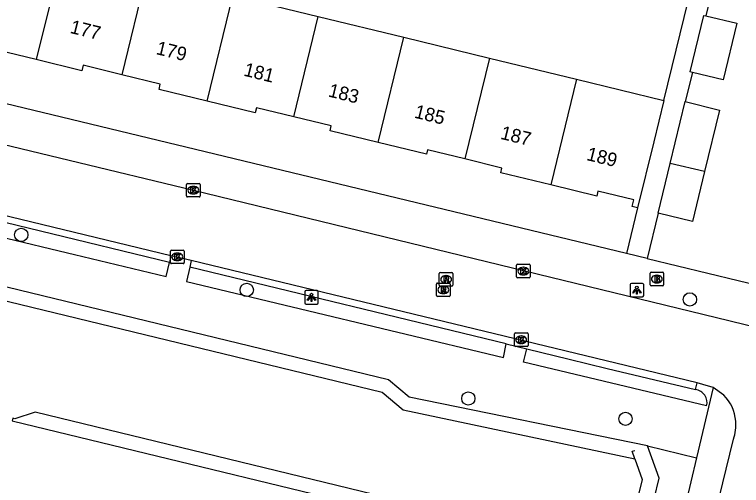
# Model space of a CAD drawing. Extents: x 162812 to 163818, y 381639 to 382470.
# Drawn here: x 163708.3 to 163761.7, y 382211.4 to 382246.1 of the extents above; entities that cross this region are included whole.
import ezdxf

# ---------------------------------------------------------------- set-up
doc = ezdxf.new("R2010")
doc.units = 0
for name, color, linetype in [('IMGEO_Boom', 7, 'Continuous'), ('IMGEO_Brandkraan', 7, 'Continuous'), ('IMGEO_Groenvoorziening', 7, 'Continuous'), ('IMGEO_Haag', 7, 'Continuous'), ('IMGEO_Kolk', 7, 'Continuous'), ('IMGEO_Lichtpunt', 7, 'Continuous'), ('IMGEO_Muur', 7, 'Continuous'), ('IMGEO_Pand', 7, 'Continuous'), ('IMGEO_Pand_nummerreeks', 7, 'Continuous'), ('IMGEO_Rijbaan_lokaal_open', 7, 'Continuous'), ('IMGEO_Rioolput', 7, 'Continuous'), ('IMGEO_Voetpad_open', 7, 'Continuous'), ('IMGEO_Waterloop', 7, 'Continuous')]:
    doc.layers.add(name, color=color, linetype=linetype)

msp = doc.modelspace()

# ---------------------------------------------------------------- linework, layer by layer
at = {"layer": 'IMGEO_Boom'}
for centre in [(163708.758, 382229.879), (163725.337, 382225.828), (163757.935, 382225.13), (163741.638, 382217.843), (163753.197, 382216.344)]:
    msp.add_circle(centre, 0.489, dxfattribs=at)
at = {"layer": 'IMGEO_Brandkraan'}
for p, q in [((163755.004, 382226.205), (163755.004, 382227.057)), ((163755.079, 382227.131), (163755.931, 382227.131)), ((163756.005, 382227.057), (163756.005, 382226.205)), ((163755.492, 382226.911), (163755.517, 382226.911)), ((163755.931, 382226.131), (163755.079, 382226.131)), ((163755.515, 382226.351), (163755.49, 382226.351))]:
    msp.add_line(p, q, dxfattribs=at)
for points in [[(163755.004, 382226.205), (163755.004, 382227.057)], [(163755.079, 382227.131), (163755.931, 382227.131)], [(163756.005, 382227.057), (163756.005, 382226.205)], [(163755.352, 382226.831), (163755.352, 382226.431), (163755.565, 382226.431)], [(163755.583, 382226.831), (163755.352, 382226.831)], [(163755.531, 382226.75), (163755.477, 382226.75), (163755.477, 382226.674)], [(163755.477, 382226.674), (163755.53, 382226.674)], [(163755.539, 382226.598), (163755.477, 382226.598), (163755.477, 382226.517)], [(163755.477, 382226.517), (163755.539, 382226.517)], [(163755.931, 382226.131), (163755.079, 382226.131)]]:
    msp.add_lwpolyline(points, dxfattribs=at)
for centre, radius, start, end in [((163755.081, 382227.055), 0.0765, 91.552, 178.448), ((163755.081, 382227.055), 0.0765, 91.552, 178.448), ((163755.929, 382227.055), 0.0765, 1.552, 88.448), ((163755.929, 382227.055), 0.0765, 1.552, 88.448), ((163755.532, 382226.712), 0.0379, 267.8285, 90.9355), ((163755.54, 382226.557), 0.0404, 269.8759, 90.5077), ((163755.587, 382226.686), 0.145, 59.4692, 91.5367), ((163755.612, 382226.733), 0.0922, 285.5137, 58.1501), ((163755.617, 382226.541), 0.105, 301.3115, 78.989), ((163755.081, 382226.207), 0.0765, 181.552, 268.448), ((163755.081, 382226.207), 0.0765, 181.552, 268.448), ((163755.571, 382226.682), 0.251, 268.6676, 293.5347), ((163755.929, 382226.207), 0.0765, 271.552, 358.448), ((163755.929, 382226.207), 0.0765, 271.552, 358.448)]:
    msp.add_arc(centre, radius, start, end, dxfattribs=at)
for centre, major_axis, ratio, start_param, end_param in [((163755.491, 382226.631), (-0.387, 0.002), 0.722429, 4.712389, 7.853982), ((163755.516, 382226.631), (-0.39, 0.002), 0.717154, 1.570796, 4.712389)]:
    msp.add_ellipse(centre, major_axis=major_axis, ratio=ratio, start_param=start_param, end_param=end_param, dxfattribs=at)
at = {"layer": 'IMGEO_Groenvoorziening'}
for points in [[(163754.822, 382214.356), (163737.29, 382217.945), (163735.758, 382219.218), (163605.062, 382250.972), (163534.615, 382268.088)], [(163700.653, 382232.465), (163700.386, 382231.381), (163719.426, 382226.816), (163719.666, 382227.857)], [(163721.153, 382227.497), (163720.908, 382226.461), (163744.23, 382220.869), (163744.433, 382221.855)], [(163759.164, 382217.289), (163754.838, 382218.326), (163745.687, 382220.52), (163745.938, 382221.49)], [(163708.092, 382216.197), (163741.654, 382208.042), (163744.834, 382208.206), (163752.797, 382205.704), (163754.54, 382207.374), (163754.831, 382208.556), (163755.3, 382210.464), (163755.671, 382211.974), (163754.822, 382214.356)], [(163754.822, 382214.356), (163758.424, 382213.479)]]:
    msp.add_lwpolyline(points, dxfattribs=at)
msp.add_arc((163758.229, 382217.534), 0.967, 345.3226, 83.1478, dxfattribs=at)
at = {"layer": 'IMGEO_Haag'}
for points in [[(163719.666, 382227.857), (163700.653, 382232.465)], [(163719.762, 382228.351), (163719.666, 382227.857)], [(163721.246, 382227.992), (163721.153, 382227.497)], [(163744.433, 382221.855), (163721.153, 382227.497)], [(163744.433, 382221.855), (163745.938, 382221.49)], [(163745.938, 382221.49), (163749.059, 382220.734), (163751.848, 382220.058), (163758.344, 382218.494)], [(163758.344, 382218.494), (163758.46, 382218.986)]]:
    msp.add_lwpolyline(points, dxfattribs=at)
at = {"layer": 'IMGEO_Kolk'}
for p, q in [((163720.913, 382232.743), (163720.913, 382233.595)), ((163720.988, 382233.669), (163721.84, 382233.669)), ((163721.914, 382233.595), (163721.914, 382232.743)), ((163721.401, 382233.449), (163721.426, 382233.449)), ((163721.84, 382232.669), (163720.988, 382232.669)), ((163721.424, 382232.889), (163721.399, 382232.889)), ((163719.731, 382227.839), (163719.731, 382228.691)), ((163719.806, 382228.765), (163720.658, 382228.765)), ((163720.732, 382228.691), (163720.732, 382227.839)), ((163720.219, 382228.545), (163720.244, 382228.545)), ((163720.658, 382227.765), (163719.806, 382227.765)), ((163720.242, 382227.985), (163720.217, 382227.985)), ((163745.185, 382226.789), (163745.185, 382227.641)), ((163745.26, 382227.715), (163746.112, 382227.715)), ((163746.186, 382227.641), (163746.186, 382226.789)), ((163745.673, 382227.495), (163745.698, 382227.495)), ((163746.112, 382226.715), (163745.26, 382226.715)), ((163745.696, 382226.935), (163745.671, 382226.935)), ((163745.027, 382221.735), (163745.027, 382222.587)), ((163745.102, 382222.661), (163745.954, 382222.661)), ((163745.515, 382222.441), (163745.54, 382222.441)), ((163746.028, 382222.587), (163746.028, 382221.735)), ((163745.538, 382221.881), (163745.513, 382221.881)), ((163745.954, 382221.661), (163745.102, 382221.661))]:
    msp.add_line(p, q, dxfattribs=at)
for points in [[(163720.913, 382232.743), (163720.913, 382233.595)], [(163720.988, 382233.669), (163721.84, 382233.669)], [(163721.914, 382233.595), (163721.914, 382232.743)], [(163721.234, 382233.369), (163721.357, 382233.369), (163721.357, 382233.218), (163721.487, 382233.369), (163721.651, 382233.369), (163721.505, 382233.218), (163721.658, 382232.969), (163721.506, 382232.969), (163721.421, 382233.133), (163721.357, 382233.066), (163721.357, 382232.969), (163721.234, 382232.969), (163721.234, 382233.369)], [(163721.84, 382232.669), (163720.988, 382232.669)], [(163719.731, 382227.839), (163719.731, 382228.691)], [(163719.806, 382228.765), (163720.658, 382228.765)], [(163720.732, 382228.691), (163720.732, 382227.839)], [(163720.052, 382228.465), (163720.175, 382228.465), (163720.175, 382228.314), (163720.305, 382228.465), (163720.469, 382228.465), (163720.323, 382228.314), (163720.476, 382228.065), (163720.324, 382228.065), (163720.239, 382228.229), (163720.175, 382228.162), (163720.175, 382228.065), (163720.052, 382228.065), (163720.052, 382228.465)], [(163720.658, 382227.765), (163719.806, 382227.765)], [(163745.185, 382226.789), (163745.185, 382227.641)], [(163745.26, 382227.715), (163746.112, 382227.715)], [(163746.186, 382227.641), (163746.186, 382226.789)], [(163745.506, 382227.415), (163745.629, 382227.415), (163745.629, 382227.264), (163745.759, 382227.415), (163745.923, 382227.415), (163745.777, 382227.264), (163745.93, 382227.015), (163745.778, 382227.015), (163745.693, 382227.179), (163745.629, 382227.112), (163745.629, 382227.015), (163745.506, 382227.015), (163745.506, 382227.415)], [(163746.112, 382226.715), (163745.26, 382226.715)], [(163745.027, 382221.735), (163745.027, 382222.587)], [(163745.102, 382222.661), (163745.954, 382222.661)], [(163745.348, 382222.361), (163745.471, 382222.361), (163745.471, 382222.21), (163745.601, 382222.361), (163745.765, 382222.361), (163745.619, 382222.21), (163745.772, 382221.961), (163745.62, 382221.961), (163745.535, 382222.125), (163745.471, 382222.058), (163745.471, 382221.961), (163745.348, 382221.961), (163745.348, 382222.361)], [(163746.028, 382222.587), (163746.028, 382221.735)], [(163745.954, 382221.661), (163745.102, 382221.661)]]:
    msp.add_lwpolyline(points, dxfattribs=at)
for centre, start, end in [((163720.99, 382233.593), 91.552, 178.448), ((163720.99, 382233.593), 91.552, 178.448), ((163721.838, 382233.593), 1.552, 88.448), ((163721.838, 382233.593), 1.552, 88.448), ((163720.99, 382232.745), 181.552, 268.448), ((163720.99, 382232.745), 181.552, 268.448), ((163721.838, 382232.745), 271.552, 358.448), ((163721.838, 382232.745), 271.552, 358.448), ((163719.808, 382228.689), 91.552, 178.448), ((163719.808, 382228.689), 91.552, 178.448), ((163720.656, 382228.689), 1.552, 88.448), ((163720.656, 382228.689), 1.552, 88.448), ((163719.808, 382227.841), 181.552, 268.448), ((163719.808, 382227.841), 181.552, 268.448), ((163720.656, 382227.841), 271.552, 358.448), ((163720.656, 382227.841), 271.552, 358.448), ((163745.262, 382227.639), 91.552, 178.448), ((163745.262, 382227.639), 91.552, 178.448), ((163746.11, 382227.639), 1.552, 88.448), ((163746.11, 382227.639), 1.552, 88.448), ((163745.262, 382226.791), 181.552, 268.448), ((163745.262, 382226.791), 181.552, 268.448), ((163746.11, 382226.791), 271.552, 358.448), ((163746.11, 382226.791), 271.552, 358.448), ((163745.104, 382222.585), 91.552, 178.448), ((163745.104, 382222.585), 91.552, 178.448), ((163745.952, 382222.585), 1.552, 88.448), ((163745.952, 382222.585), 1.552, 88.448), ((163745.104, 382221.737), 181.552, 268.448), ((163745.104, 382221.737), 181.552, 268.448), ((163745.952, 382221.737), 271.552, 358.448), ((163745.952, 382221.737), 271.552, 358.448)]:
    msp.add_arc(centre, 0.0765, start, end, dxfattribs=at)
for centre, major_axis, ratio, start_param, end_param in [((163721.4, 382233.169), (-0.387, 0.002), 0.722429, 4.712389, 7.853982), ((163721.425, 382233.169), (-0.39, 0.002), 0.717154, 1.570796, 4.712389), ((163720.218, 382228.265), (-0.387, 0.002), 0.722429, 4.712389, 7.853982), ((163720.243, 382228.265), (-0.39, 0.002), 0.717154, 1.570796, 4.712389), ((163745.672, 382227.215), (-0.387, 0.002), 0.722429, 4.712389, 7.853982), ((163745.697, 382227.215), (-0.39, 0.002), 0.717154, 1.570796, 4.712389), ((163745.514, 382222.161), (-0.387, 0.002), 0.722429, 4.712389, 7.853982), ((163745.539, 382222.161), (-0.39, 0.002), 0.717154, 1.570796, 4.712389)]:
    msp.add_ellipse(centre, major_axis=major_axis, ratio=ratio, start_param=start_param, end_param=end_param, dxfattribs=at)
at = {"layer": 'IMGEO_Lichtpunt'}
for p, q in [((163753.54, 382226.219), (163753.54, 382225.412)), ((163753.54, 382226.219), (163753.54, 382225.412)), ((163754.442, 382226.314), (163753.634, 382226.314)), ((163754.442, 382226.314), (163753.634, 382226.314)), ((163754.536, 382225.412), (163754.536, 382226.219)), ((163754.536, 382225.412), (163754.536, 382226.219)), ((163729.607, 382225.686), (163729.607, 382224.879)), ((163729.607, 382225.686), (163729.607, 382224.879)), ((163730.509, 382225.781), (163729.701, 382225.781)), ((163730.509, 382225.781), (163729.701, 382225.781)), ((163730.603, 382224.879), (163730.603, 382225.686)), ((163730.603, 382224.879), (163730.603, 382225.686)), ((163753.634, 382225.318), (163754.442, 382225.318)), ((163753.634, 382225.318), (163754.442, 382225.318)), ((163729.701, 382224.785), (163730.509, 382224.785)), ((163729.701, 382224.785), (163730.509, 382224.785))]:
    msp.add_line(p, q, dxfattribs=at)
for points in [[(163753.914, 382225.883), (163753.953, 382225.855), (163753.765, 382225.593), (163753.727, 382225.62), (163753.914, 382225.883)], [(163754.016, 382225.835), (163754.063, 382225.835), (163754.063, 382225.513), (163754.016, 382225.513), (163754.016, 382225.835)], [(163754.126, 382225.855), (163754.164, 382225.882), (163754.351, 382225.62), (163754.312, 382225.592), (163754.126, 382225.855)], [(163729.981, 382225.35), (163730.02, 382225.322), (163729.832, 382225.06), (163729.794, 382225.087), (163729.981, 382225.35)], [(163730.083, 382225.302), (163730.13, 382225.302), (163730.13, 382224.98), (163730.083, 382224.98), (163730.083, 382225.302)], [(163730.193, 382225.322), (163730.231, 382225.349), (163730.418, 382225.087), (163730.379, 382225.059), (163730.193, 382225.322)]]:
    msp.add_lwpolyline(points, dxfattribs=at)
for centre in [(163754.039, 382226.017), (163730.106, 382225.484)]:
    msp.add_circle(centre, 0.0994, dxfattribs=at)
for centre, start, end in [((163753.634, 382226.219), 90, 180), ((163753.634, 382226.219), 90, 180), ((163754.442, 382226.219), 0, 90), ((163754.442, 382226.219), 0, 90), ((163729.701, 382225.686), 90, 180), ((163729.701, 382225.686), 90, 180), ((163730.509, 382225.686), 0, 90), ((163730.509, 382225.686), 0, 90), ((163753.634, 382225.412), 180, 270), ((163753.634, 382225.412), 180, 270), ((163754.442, 382225.412), 270, 0), ((163754.442, 382225.412), 270, 360), ((163729.701, 382224.879), 180, 270), ((163729.701, 382224.879), 180, 270), ((163730.509, 382224.879), 270, 0), ((163730.509, 382224.879), 270, 360)]:
    msp.add_arc(centre, 0.0946, start, end, dxfattribs=at)
at = {"layer": 'IMGEO_Muur'}
msp.add_lwpolyline([(163753.889, 382213.389), (163753.686, 382213.974), (163753.88, 382214.02)], dxfattribs=at)
at = {"layer": 'IMGEO_Pand'}
for points in [[(163711.766, 382250.55), (163711.63, 382250), (163709.854, 382242.783)], [(163717.945, 382249.045), (163716.148, 382241.669)], [(163722.422, 382239.728), (163724.316, 382247.493)], [(163724.316, 382247.493), (163730.601, 382245.962)], [(163728.802, 382238.57), (163730.601, 382245.962)], [(163730.601, 382245.962), (163736.898, 382244.428)], [(163758.12, 382241.839), (163757.962, 382241.877), (163758.966, 382246.035), (163759.115, 382245.999)], [(163759.115, 382245.999), (163761.396, 382245.448), (163760.392, 382241.29), (163758.12, 382241.839)], [(163709.854, 382242.783), (163706.266, 382243.656), (163706.358, 382244.034), (163703.515, 382244.726)], [(163735.015, 382236.678), (163736.898, 382244.428)], [(163736.898, 382244.428), (163743.187, 382242.896)], [(163716.148, 382241.669), (163713.315, 382242.358), (163713.219, 382241.964), (163709.854, 382242.783)], [(163743.187, 382242.896), (163741.378, 382235.466)], [(163743.187, 382242.896), (163749.589, 382241.337)], [(163722.422, 382239.728), (163718.887, 382240.588), (163718.982, 382240.979), (163716.148, 382241.669)], [(163749.589, 382241.337), (163747.701, 382233.563)], [(163749.589, 382241.337), (163756.014, 382239.772)], [(163728.802, 382238.57), (163726.051, 382239.239), (163725.961, 382238.867), (163722.422, 382239.728)], [(163756.014, 382239.772), (163755.273, 382236.723), (163754.09, 382231.863)], [(163756.48, 382235.137), (163757.587, 382239.684)], [(163757.587, 382239.684), (163760.114, 382239.068), (163759.01, 382234.535)], [(163735.015, 382236.678), (163731.467, 382237.542), (163731.554, 382237.9), (163728.802, 382238.57)], [(163741.378, 382235.466), (163738.644, 382236.131), (163738.567, 382235.814), (163735.015, 382236.678)], [(163747.701, 382233.563), (163744.027, 382234.457), (163744.111, 382234.801), (163741.378, 382235.466)], [(163755.59, 382231.484), (163756.48, 382235.137)], [(163759.01, 382234.535), (163756.48, 382235.137)], [(163759.01, 382234.535), (163758.117, 382230.869), (163755.59, 382231.484)], [(163754.09, 382231.863), (163753.692, 382231.96), (163753.814, 382232.462), (163751.172, 382233.105), (163751.083, 382232.74), (163747.701, 382233.563)]]:
    msp.add_lwpolyline(points, dxfattribs=at)
at = {"layer": 'IMGEO_Rijbaan_lokaal_open'}
for points in [[(163675.473, 382244.15), (163675.672, 382244.219), (163721.414, 382233.169), (163760.794, 382223.572), (163771.008, 382221.082)], [(163719.762, 382228.351), (163700.811, 382232.937)], [(163721.246, 382227.992), (163719.762, 382228.351)], [(163758.46, 382218.986), (163721.246, 382227.992)], [(163759.649, 382218.64), (163758.896, 382218.88), (163758.46, 382218.986)], [(163760.426, 382218.085), (163759.649, 382218.64)], [(163757.241, 382198.787), (163759.359, 382207.502), (163759.825, 382209.421), (163761.144, 382214.849)]]:
    msp.add_lwpolyline(points, dxfattribs=at)
for centre, radius, start, end in [((163758.394, 382215.989), 2.919, 3.8142, 45.8926), ((163758.01, 382215.909), 3.308, 341.3139, 4.7533)]:
    msp.add_arc(centre, radius, start, end, dxfattribs=at)
at = {"layer": 'IMGEO_Rioolput'}
for p, q in [((163739.58, 382227.104), (163740.432, 382227.104)), ((163739.505, 382226.178), (163739.505, 382227.03)), ((163739.993, 382226.884), (163740.018, 382226.884)), ((163740.506, 382227.03), (163740.506, 382226.178)), ((163739.301, 382225.412), (163739.301, 382226.264)), ((163739.376, 382226.338), (163740.228, 382226.338)), ((163740.432, 382226.104), (163739.58, 382226.104)), ((163739.789, 382226.118), (163739.814, 382226.118)), ((163740.016, 382226.324), (163739.991, 382226.324)), ((163740.302, 382226.264), (163740.302, 382225.412)), ((163739.812, 382225.558), (163739.787, 382225.558)), ((163740.228, 382225.338), (163739.376, 382225.338))]:
    msp.add_line(p, q, dxfattribs=at)
for points in [[(163739.58, 382227.104), (163740.432, 382227.104)], [(163739.505, 382226.178), (163739.505, 382227.03)], [(163740.094, 382226.802), (163739.842, 382226.804), (163739.842, 382226.404)], [(163739.842, 382226.404), (163739.966, 382226.404), (163739.966, 382226.566), (163739.977, 382226.566)], [(163740.02, 382226.723), (163739.966, 382226.723), (163739.966, 382226.642)], [(163739.966, 382226.642), (163740.018, 382226.642)], [(163740.024, 382226.537), (163740.095, 382226.404), (163740.235, 382226.404), (163740.17, 382226.53)], [(163740.506, 382227.03), (163740.506, 382226.178)], [(163739.301, 382225.412), (163739.301, 382226.264)], [(163739.376, 382226.338), (163740.228, 382226.338)], [(163740.432, 382226.104), (163739.58, 382226.104)], [(163739.89, 382226.036), (163739.638, 382226.038), (163739.638, 382225.638)], [(163740.302, 382226.264), (163740.302, 382225.412)], [(163739.638, 382225.638), (163739.762, 382225.638), (163739.762, 382225.8), (163739.773, 382225.8)], [(163739.816, 382225.957), (163739.762, 382225.957), (163739.762, 382225.876)], [(163739.762, 382225.876), (163739.814, 382225.876)], [(163739.82, 382225.771), (163739.891, 382225.638), (163740.031, 382225.638), (163739.966, 382225.764)], [(163740.228, 382225.338), (163739.376, 382225.338)]]:
    msp.add_lwpolyline(points, dxfattribs=at)
for centre, radius, start, end in [((163739.582, 382227.028), 0.0765, 91.552, 178.448), ((163739.582, 382227.028), 0.0765, 91.552, 178.448), ((163740.43, 382227.028), 0.0765, 1.552, 88.448), ((163740.43, 382227.028), 0.0765, 1.552, 88.448), ((163739.976, 382226.513), 0.0533, 26.0293, 88.6989), ((163740.002, 382226.831), 0.19, 274.7715, 282.9687), ((163740.026, 382226.627), 0.0964, 77.0061, 93.1865), ((163740.04, 382226.684), 0.0378, 276.6634, 79.6772), ((163740.093, 382226.692), 0.109, 350.3612, 89.416), ((163740.091, 382226.692), 0.112, 277.5842, 350.9817), ((163740.075, 382226.477), 0.108, 29.5134, 73.7905), ((163739.378, 382226.262), 0.0765, 91.552, 178.448), ((163739.378, 382226.262), 0.0765, 91.552, 178.448), ((163739.582, 382226.18), 0.0765, 181.552, 268.448), ((163739.582, 382226.18), 0.0765, 181.552, 268.448), ((163739.889, 382225.926), 0.109, 350.3612, 89.416), ((163740.226, 382226.262), 0.0765, 1.552, 88.448), ((163740.226, 382226.262), 0.0765, 1.552, 88.448), ((163740.43, 382226.18), 0.0765, 271.552, 358.448), ((163740.43, 382226.18), 0.0765, 271.552, 358.448), ((163739.772, 382225.747), 0.0533, 26.0293, 88.6989), ((163739.798, 382226.065), 0.19, 274.7715, 282.9687), ((163739.822, 382225.861), 0.0964, 77.0061, 93.1865), ((163739.836, 382225.918), 0.0378, 276.6634, 79.6772), ((163739.887, 382225.926), 0.112, 277.5842, 350.9817), ((163739.871, 382225.711), 0.108, 29.5134, 73.7905), ((163739.378, 382225.414), 0.0765, 181.552, 268.448), ((163739.378, 382225.414), 0.0765, 181.552, 268.448), ((163740.226, 382225.414), 0.0765, 271.552, 358.448), ((163740.226, 382225.414), 0.0765, 271.552, 358.448)]:
    msp.add_arc(centre, radius, start, end, dxfattribs=at)
for centre, major_axis, ratio, start_param, end_param in [((163739.992, 382226.604), (-0.387, 0.002), 0.722429, 4.712389, 7.853982), ((163740.017, 382226.604), (-0.39, 0.002), 0.717154, 1.570796, 4.712389), ((163739.788, 382225.838), (-0.387, 0.002), 0.722429, 4.712389, 7.853982), ((163739.813, 382225.838), (-0.39, 0.002), 0.717154, 1.570796, 4.712389)]:
    msp.add_ellipse(centre, major_axis=major_axis, ratio=ratio, start_param=start_param, end_param=end_param, dxfattribs=at)
at = {"layer": 'IMGEO_Voetpad_open'}
for points in [[(163756.014, 382239.772), (163758.116, 382248.409), (163759.608, 382248.049), (163759.115, 382245.999)], [(163753.279, 382228.506), (163696.236, 382242.263)], [(163758.12, 382241.839), (163757.587, 382239.684)], [(163754.09, 382231.863), (163753.279, 382228.506)], [(163755.59, 382231.484), (163754.801, 382228.139)], [(163754.801, 382228.139), (163753.279, 382228.506)], [(163754.801, 382228.139), (163761.48, 382226.528), (163775.344, 382223.185)], [(163759.649, 382218.64), (163758.424, 382213.479)], [(163758.424, 382213.479), (163757.583, 382209.938), (163757.128, 382208.021), (163754.462, 382197.072)]]:
    msp.add_lwpolyline(points, dxfattribs=at)
at = {"layer": 'IMGEO_Waterloop'}
msp.add_lwpolyline([(163534.382, 382267.115), (163604.826, 382250), (163735.297, 382218.301), (163736.84, 382217.018), (163753.889, 382213.389), (163754.414, 382211.872), (163753.463, 382207.948), (163752.376, 382206.925), (163744.959, 382209.214), (163741.748, 382209.048), (163709.777, 382216.824), (163708.291, 382216.353), (163708.138, 382216.388), (163708.092, 382216.197)], dxfattribs=at)

# ---------------------------------------------------------------- texts
at = {"layer": 'IMGEO_Pand_nummerreeks'}
for s, p in [('177', (163712.287, 382244.751)), ('179', (163718.619, 382243.192)), ('181', (163725.06, 382241.606)), ('183', (163731.282, 382240.074)), ('185', (163737.614, 382238.515)), ('187', (163743.946, 382236.956)), ('189', (163750.277, 382235.397))]:
    msp.add_text(s, height=1, rotation=346.1679, dxfattribs=at).set_placement(p)

doc.saveas('drawing.dxf')
